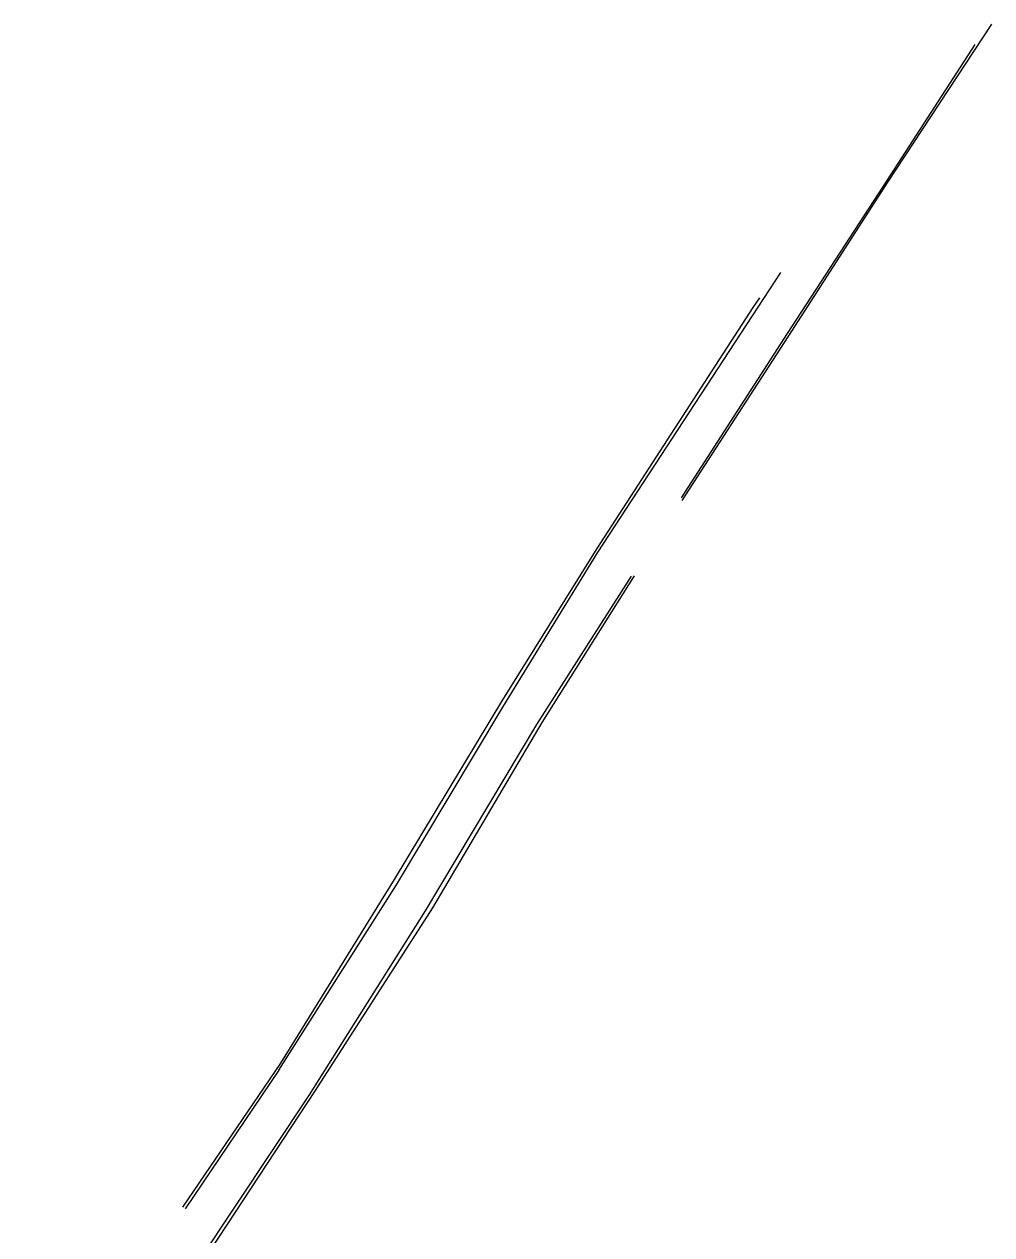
# Model space of a CAD drawing. Extents: x -540150 to -533593, y -1185082 to -1180066.
# Drawn here: x -536092.8 to -535984.5, y -1181904.4 to -1181769 of the extents above; entities that cross this region are included whole.
import ezdxf

# ---------------------------------------------------------------- set-up
doc = ezdxf.new("R2010")
doc.units = 0
doc.layers.add('Vrstva 14', color=7, linetype='Continuous')

msp = doc.modelspace()

# ---------------------------------------------------------------- linework, layer by layer
at = {"layer": 'Vrstva 14'}
for p, q in [((-535996.16, -1181786.65), (-535984.55, -1181768.97)), ((-535986.46, -1181771.23), (-535996.69, -1181787.07)), ((-535996.69, -1181787.07), (-536007.42, -1181803.58)), ((-536006.91, -1181803.31), (-535996.16, -1181786.65)), ((-536011.3, -1181801.6), (-536008.13, -1181796.74)), ((-536010.55, -1181799.59), (-536011.26, -1181800.68)), ((-536011.26, -1181800.68), (-536028.72, -1181827.64)), ((-536028.66, -1181828.12), (-536011.3, -1181801.6)), ((-536007.42, -1181803.58), (-536019.31, -1181821.95)), ((-536019.18, -1181822.27), (-536006.91, -1181803.31)), ((-536028.72, -1181827.64), (-536039.27, -1181844.57)), ((-536039.26, -1181845.39), (-536028.66, -1181828.12)), ((-536024.88, -1181830.74), (-536035.47, -1181847.32)), ((-536034.83, -1181847.08), (-536024.53, -1181830.7)), ((-536039.27, -1181844.57), (-536051.42, -1181864.66)), ((-536051.14, -1181865.24), (-536039.26, -1181845.39)), ((-536047.09, -1181867.82), (-536034.83, -1181847.08)), ((-536035.47, -1181847.32), (-536047.93, -1181868.17)), ((-536051.42, -1181864.66), (-536064.12, -1181885.2)), ((-536064.31, -1181885.99), (-536051.14, -1181865.24)), ((-536047.93, -1181868.17), (-536060.93, -1181888.74)), ((-536060.22, -1181888.28), (-536047.09, -1181867.82)), ((-536064.12, -1181885.2), (-536075.07, -1181901.32)), ((-536064.31, -1181885.99), (-536074.8, -1181901.49)), ((-536060.93, -1181888.74), (-536092.79, -1181936.73)), ((-536092.22, -1181936.96), (-536060.22, -1181888.28))]:
    msp.add_line(p, q, dxfattribs=at)

doc.saveas('drawing.dxf')
